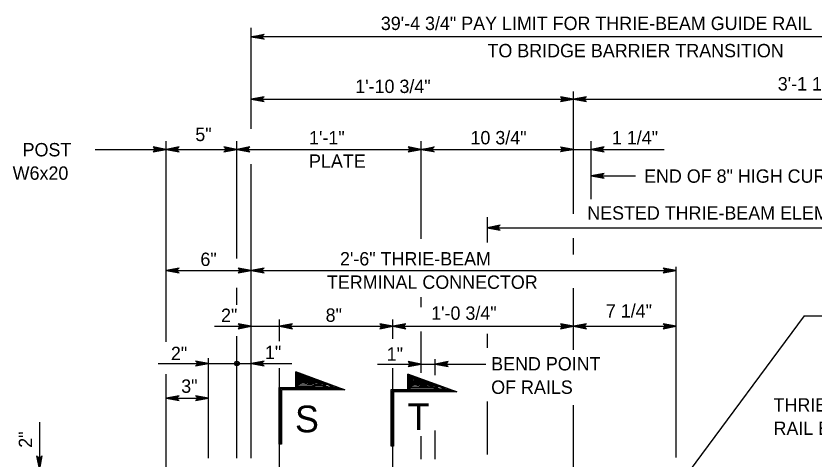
# Model space of a CAD drawing. Extents: x 632007860 to 635435983, y 295418622 to 297794622.
# Drawn here: x 634661852 to 634843672, y 296825014 to 296926045 of the extents above; entities that cross this region are included whole.
import ezdxf

# ---------------------------------------------------------------- set-up
doc = ezdxf.new("R2010")
doc.units = 0
for name, color, linetype in [('8', 7, 'Continuous'), ('S-DETL-DIMS', 7, 'Continuous'), ('S-DETL-T120', 7, 'Continuous'), ('S-DETL-T240', 7, 'Continuous'), ('S-MISC-CNTR-WT01', 7, 'Continuous')]:
    doc.layers.add(name, color=color, linetype=linetype)

msp = doc.modelspace()

# ---------------------------------------------------------------- linework, layer by layer
at = {"layer": '8'}
for p, q in [((634788843, 296880898), (634788843, 296908833)), ((634696041, 296851758), (634696041, 296897499)), ((634788843, 296871677), (634788843, 296875343)), ((634788843, 296849893), (634788843, 296863958)), ((634721865, 296851916), (634721865, 296856808)), ((634747688, 296852441), (634747688, 296856776)), ((634721865, 296793541), (634721865, 296845702)), ((634747688, 296802146), (634747688, 296845702)), ((634696041, 296806137), (634696041, 296844398)), ((634788843, 296775861), (634788843, 296837326))]:
    msp.add_line(p, q, dxfattribs=at)
at = {"layer": 'S-DETL-DIMS'}
for p, q in [((634715408, 296900300), (634715408, 296923344)), ((634909885, 296921300), (634715408, 296921300)), ((634715408, 296907056), (634909885, 296907056)), ((634712178, 296870741), (634712178, 296897499)), ((634754139, 296875261), (634754139, 296897499)), ((634792877, 296884240), (634792877, 296897499)), ((634679901, 296895615), (634809526, 296895615)), ((634715408, 296829810), (634715408, 296892249)), ((634792877, 296889590), (634803007, 296889590)), ((634769190, 296880153), (634769190, 296874358)), ((634769190, 296877760), (634895273, 296877760)), ((634812246, 296825361), (634812246, 296868857)), ((634696041, 296868006), (634812246, 296868006)), ((634712178, 296860155), (634712178, 296864021)), ((634754139, 296859632), (634754139, 296861933)), ((634841459, 296857703), (634815215, 296822248)), ((634841459, 296857703), (634845831, 296857703)), ((634707062, 296855294), (634812246, 296855294)), ((634712178, 296825178), (634712178, 296853052)), ((634754139, 296844636), (634754139, 296854087)), ((634769190, 296853529), (634769190, 296850336)), ((634705721, 296825178), (634705721, 296848029)), ((634757367, 296844158), (634757367, 296847792)), ((634694225, 296846795), (634715386, 296846795)), ((634715386, 296846795), (634724701, 296846795)), ((634744253, 296846672), (634768931, 296846672)), ((634696041, 296838904), (634705721, 296838904)), ((634769190, 296838116), (634769190, 296826036)), ((634667185, 296833449), (634667185, 296752250)), ((634757367, 296825025), (634757367, 296831536)), ((634715408, 296825178), (634715408, 296829810)), ((634754139, 296825025), (634754139, 296830246))]:
    msp.add_line(p, q, dxfattribs=at)
for points in [[(634715408, 296921300), (634718367, 296921855), (634718253, 296921776), (634718139, 296921697), (634718081, 296921598), (634718022, 296921499), (634718005, 296921400), (634717988, 296921300), (634718005, 296921201), (634718022, 296921102), (634718081, 296921003), (634718139, 296920903), (634718253, 296920825), (634718367, 296920746), (634715408, 296921300), (634718253, 296920825), (634718139, 296920903), (634715408, 296921300), (634718081, 296921003), (634718022, 296921102), (634715408, 296921300), (634718005, 296921201), (634717988, 296921300), (634715408, 296921300), (634718005, 296921400), (634718022, 296921499), (634715408, 296921300), (634718081, 296921598), (634718139, 296921697), (634715408, 296921300), (634718253, 296921776)], [(634715408, 296907056), (634718367, 296906501), (634718253, 296906580), (634718139, 296906659), (634718081, 296906758), (634718022, 296906857), (634718005, 296906957), (634717988, 296907056), (634718005, 296907155), (634718022, 296907254), (634718081, 296907353), (634718139, 296907453), (634718253, 296907532), (634718367, 296907611), (634715408, 296907056), (634718253, 296907532), (634718139, 296907453), (634715408, 296907056), (634718081, 296907353), (634718022, 296907254), (634715408, 296907056), (634718005, 296907155), (634717988, 296907056), (634715408, 296907056), (634718005, 296906957), (634718022, 296906857), (634715408, 296907056), (634718081, 296906758), (634718139, 296906659), (634715408, 296907056), (634718253, 296906580)], [(634788840, 296907056), (634785881, 296907611), (634785995, 296907532), (634786109, 296907453), (634786168, 296907353), (634786227, 296907254), (634786244, 296907155), (634786261, 296907056), (634786244, 296906957), (634786227, 296906857), (634786168, 296906758), (634786109, 296906659), (634785995, 296906580), (634785881, 296906501), (634788840, 296907056), (634785995, 296906580), (634786109, 296906659), (634788840, 296907056), (634786168, 296906758), (634786227, 296906857), (634788840, 296907056), (634786244, 296906957), (634786261, 296907056), (634788840, 296907056), (634786244, 296907155), (634786227, 296907254), (634788840, 296907056), (634786168, 296907353), (634786109, 296907453), (634788840, 296907056), (634785995, 296907532)], [(634788840, 296907056), (634791800, 296906501), (634791686, 296906580), (634791572, 296906659), (634791513, 296906758), (634791454, 296906857), (634791437, 296906957), (634791420, 296907056), (634791437, 296907155), (634791454, 296907254), (634791513, 296907353), (634791572, 296907453), (634791686, 296907532), (634791800, 296907611), (634788840, 296907056), (634791686, 296907532), (634791572, 296907453), (634788840, 296907056), (634791513, 296907353), (634791454, 296907254), (634788840, 296907056), (634791437, 296907155), (634791420, 296907056), (634788840, 296907056), (634791437, 296906957), (634791454, 296906857), (634788840, 296907056), (634791513, 296906758), (634791572, 296906659), (634788840, 296907056), (634791686, 296906580)], [(634696041, 296895615), (634693082, 296896170), (634693196, 296896091), (634693310, 296896012), (634693368, 296895913), (634693427, 296895813), (634693444, 296895714), (634693461, 296895615), (634693444, 296895516), (634693427, 296895417), (634693368, 296895317), (634693310, 296895218), (634693196, 296895139), (634693082, 296895060), (634696041, 296895615), (634693196, 296895139), (634693310, 296895218), (634696041, 296895615), (634693368, 296895317), (634693427, 296895417), (634696041, 296895615), (634693444, 296895516), (634693461, 296895615), (634696041, 296895615), (634693444, 296895714), (634693427, 296895813), (634696041, 296895615), (634693368, 296895913), (634693310, 296896012), (634696041, 296895615), (634693196, 296896091)], [(634696041, 296895615), (634699000, 296895060), (634698886, 296895139), (634698772, 296895218), (634698713, 296895317), (634698655, 296895417), (634698638, 296895516), (634698621, 296895615), (634698638, 296895714), (634698655, 296895813), (634698713, 296895913), (634698772, 296896012), (634698886, 296896091), (634699000, 296896170), (634696041, 296895615), (634698886, 296896091), (634698772, 296896012), (634696041, 296895615), (634698713, 296895913), (634698655, 296895813), (634696041, 296895615), (634698638, 296895714), (634698621, 296895615), (634696041, 296895615), (634698638, 296895516), (634698655, 296895417), (634696041, 296895615), (634698713, 296895317), (634698772, 296895218), (634696041, 296895615), (634698886, 296895139)], [(634712178, 296895615), (634709218, 296896170), (634709332, 296896091), (634709446, 296896012), (634709505, 296895913), (634709564, 296895813), (634709581, 296895714), (634709598, 296895615), (634709581, 296895516), (634709564, 296895417), (634709505, 296895317), (634709446, 296895218), (634709332, 296895139), (634709218, 296895060), (634712178, 296895615), (634709332, 296895139), (634709446, 296895218), (634712178, 296895615), (634709505, 296895317), (634709564, 296895417), (634712178, 296895615), (634709581, 296895516), (634709598, 296895615), (634712178, 296895615), (634709581, 296895714), (634709564, 296895813), (634712178, 296895615), (634709505, 296895913), (634709446, 296896012), (634712178, 296895615), (634709332, 296896091)], [(634712178, 296895615), (634715137, 296895060), (634715023, 296895139), (634714909, 296895218), (634714850, 296895317), (634714791, 296895417), (634714774, 296895516), (634714757, 296895615), (634714774, 296895714), (634714791, 296895813), (634714850, 296895913), (634714909, 296896012), (634715023, 296896091), (634715137, 296896170), (634712178, 296895615), (634715023, 296896091), (634714909, 296896012), (634712178, 296895615), (634714850, 296895913), (634714791, 296895813), (634712178, 296895615), (634714774, 296895714), (634714757, 296895615), (634712178, 296895615), (634714774, 296895516), (634714791, 296895417), (634712178, 296895615), (634714850, 296895317), (634714909, 296895218), (634712178, 296895615), (634715023, 296895139)], [(634754139, 296895615), (634751180, 296896170), (634751294, 296896091), (634751408, 296896012), (634751467, 296895913), (634751526, 296895813), (634751543, 296895714), (634751560, 296895615), (634751543, 296895516), (634751526, 296895417), (634751467, 296895317), (634751408, 296895218), (634751294, 296895139), (634751180, 296895060), (634754139, 296895615), (634751294, 296895139), (634751408, 296895218), (634754139, 296895615), (634751467, 296895317), (634751526, 296895417), (634754139, 296895615), (634751543, 296895516), (634751560, 296895615), (634754139, 296895615), (634751543, 296895714), (634751526, 296895813), (634754139, 296895615), (634751467, 296895913), (634751408, 296896012), (634754139, 296895615), (634751294, 296896091)], [(634754139, 296895615), (634757099, 296896170), (634756985, 296896091), (634756871, 296896012), (634756812, 296895913), (634756753, 296895813), (634756736, 296895714), (634756719, 296895615), (634756736, 296895516), (634756753, 296895417), (634756812, 296895317), (634756871, 296895218), (634756985, 296895139), (634757099, 296895060), (634754139, 296895615), (634756985, 296895139), (634756871, 296895218), (634754139, 296895615), (634756812, 296895317), (634756753, 296895417), (634754139, 296895615), (634756736, 296895516), (634756719, 296895615), (634754139, 296895615), (634756736, 296895714), (634756753, 296895813), (634754139, 296895615), (634756812, 296895913), (634756871, 296896012), (634754139, 296895615), (634756985, 296896091)], [(634788843, 296895615), (634785883, 296895060), (634785997, 296895139), (634786111, 296895218), (634786170, 296895317), (634786229, 296895417), (634786246, 296895516), (634786263, 296895615), (634786246, 296895714), (634786229, 296895813), (634786170, 296895913), (634786111, 296896012), (634785997, 296896091), (634785883, 296896170), (634788843, 296895615), (634785997, 296896091), (634786111, 296896012), (634788843, 296895615), (634786170, 296895913), (634786229, 296895813), (634788843, 296895615), (634786246, 296895714), (634786263, 296895615), (634788843, 296895615), (634786246, 296895516), (634786229, 296895417), (634788843, 296895615), (634786170, 296895317), (634786111, 296895218), (634788843, 296895615), (634785997, 296895139)], [(634792877, 296895615), (634795836, 296895060), (634795722, 296895139), (634795608, 296895218), (634795549, 296895317), (634795490, 296895417), (634795473, 296895516), (634795456, 296895615), (634795473, 296895714), (634795490, 296895813), (634795549, 296895913), (634795608, 296896012), (634795722, 296896091), (634795836, 296896170), (634792877, 296895615), (634795722, 296896091), (634795608, 296896012), (634792877, 296895615), (634795549, 296895913), (634795490, 296895813), (634792877, 296895615), (634795473, 296895714), (634795456, 296895615), (634792877, 296895615), (634795473, 296895516), (634795490, 296895417), (634792877, 296895615), (634795549, 296895317), (634795608, 296895218), (634792877, 296895615), (634795722, 296895139)], [(634792877, 296889590), (634795836, 296889035), (634795722, 296889114), (634795608, 296889193), (634795549, 296889292), (634795490, 296889392), (634795473, 296889491), (634795456, 296889590), (634795473, 296889689), (634795490, 296889788), (634795549, 296889888), (634795608, 296889987), (634795722, 296890066), (634795836, 296890145), (634792877, 296889590), (634795722, 296890066), (634795608, 296889987), (634792877, 296889590), (634795549, 296889888), (634795490, 296889788), (634792877, 296889590), (634795473, 296889689), (634795456, 296889590), (634792877, 296889590), (634795473, 296889491), (634795490, 296889392), (634792877, 296889590), (634795549, 296889292), (634795608, 296889193), (634792877, 296889590), (634795722, 296889114)], [(634769190, 296877760), (634772149, 296877205), (634772035, 296877284), (634771921, 296877363), (634771862, 296877463), (634771803, 296877562), (634771786, 296877661), (634771769, 296877760), (634771786, 296877859), (634771803, 296877959), (634771862, 296878058), (634771921, 296878157), (634772035, 296878236), (634772149, 296878315), (634769190, 296877760), (634772035, 296878236), (634771921, 296878157), (634769190, 296877760), (634771862, 296878058), (634771803, 296877959), (634769190, 296877760), (634771786, 296877859), (634771769, 296877760), (634769190, 296877760), (634771786, 296877661), (634771803, 296877562), (634769190, 296877760), (634771862, 296877463), (634771921, 296877363), (634769190, 296877760), (634772035, 296877284)], [(634696041, 296868006), (634699000, 296867452), (634698886, 296867531), (634698772, 296867610), (634698713, 296867709), (634698655, 296867808), (634698638, 296867907), (634698621, 296868006), (634698638, 296868106), (634698655, 296868205), (634698713, 296868304), (634698772, 296868403), (634698886, 296868482), (634699000, 296868561), (634696041, 296868006), (634698886, 296868482), (634698772, 296868403), (634696041, 296868006), (634698713, 296868304), (634698655, 296868205), (634696041, 296868006), (634698638, 296868106), (634698621, 296868006), (634696041, 296868006), (634698638, 296867907), (634698655, 296867808), (634696041, 296868006), (634698713, 296867709), (634698772, 296867610), (634696041, 296868006), (634698886, 296867531)], [(634715408, 296868006), (634712449, 296868561), (634712563, 296868482), (634712677, 296868403), (634712736, 296868304), (634712794, 296868205), (634712811, 296868106), (634712828, 296868006), (634712811, 296867907), (634712794, 296867808), (634712736, 296867709), (634712677, 296867610), (634712563, 296867531), (634712449, 296867452), (634715408, 296868006), (634712563, 296867531), (634712677, 296867610), (634715408, 296868006), (634712736, 296867709), (634712794, 296867808), (634715408, 296868006), (634712811, 296867907), (634712828, 296868006), (634715408, 296868006), (634712811, 296868106), (634712794, 296868205), (634715408, 296868006), (634712736, 296868304), (634712677, 296868403), (634715408, 296868006), (634712563, 296868482)], [(634715408, 296868006), (634718367, 296867452), (634718253, 296867531), (634718139, 296867610), (634718081, 296867709), (634718022, 296867808), (634718005, 296867907), (634717988, 296868006), (634718005, 296868106), (634718022, 296868205), (634718081, 296868304), (634718139, 296868403), (634718253, 296868482), (634718367, 296868561), (634715408, 296868006), (634718253, 296868482), (634718139, 296868403), (634715408, 296868006), (634718081, 296868304), (634718022, 296868205), (634715408, 296868006), (634718005, 296868106), (634717988, 296868006), (634715408, 296868006), (634718005, 296867907), (634718022, 296867808), (634715408, 296868006), (634718081, 296867709), (634718139, 296867610), (634715408, 296868006), (634718253, 296867531)], [(634812246, 296868006), (634809286, 296868561), (634809400, 296868482), (634809514, 296868403), (634809573, 296868304), (634809632, 296868205), (634809649, 296868106), (634809666, 296868006), (634809649, 296867907), (634809632, 296867808), (634809573, 296867709), (634809514, 296867610), (634809400, 296867531), (634809286, 296867452), (634812246, 296868006), (634809400, 296867531), (634809514, 296867610), (634812246, 296868006), (634809573, 296867709), (634809632, 296867808), (634812246, 296868006), (634809649, 296867907), (634809666, 296868006), (634812246, 296868006), (634809649, 296868106), (634809632, 296868205), (634812246, 296868006), (634809573, 296868304), (634809514, 296868403), (634812246, 296868006), (634809400, 296868482)], [(634715408, 296855294), (634712449, 296855849), (634712563, 296855770), (634712677, 296855691), (634712736, 296855592), (634712794, 296855493), (634712811, 296855394), (634712828, 296855294), (634712811, 296855195), (634712794, 296855096), (634712736, 296854997), (634712677, 296854898), (634712563, 296854819), (634712449, 296854740), (634715408, 296855294), (634712563, 296854819), (634712677, 296854898), (634715408, 296855294), (634712736, 296854997), (634712794, 296855096), (634715408, 296855294), (634712811, 296855195), (634712828, 296855294), (634715408, 296855294), (634712811, 296855394), (634712794, 296855493), (634715408, 296855294), (634712736, 296855592), (634712677, 296855691), (634715408, 296855294), (634712563, 296855770)], [(634721865, 296855294), (634724824, 296854740), (634724710, 296854819), (634724596, 296854898), (634724538, 296854997), (634724479, 296855096), (634724462, 296855195), (634724445, 296855294), (634724462, 296855394), (634724479, 296855493), (634724538, 296855592), (634724596, 296855691), (634724710, 296855770), (634724824, 296855849), (634721865, 296855294), (634724710, 296855770), (634724596, 296855691), (634721865, 296855294), (634724538, 296855592), (634724479, 296855493), (634721865, 296855294), (634724462, 296855394), (634724445, 296855294), (634721865, 296855294), (634724462, 296855195), (634724479, 296855096), (634721865, 296855294), (634724538, 296854997), (634724596, 296854898), (634721865, 296855294), (634724710, 296854819)], [(634747688, 296855294), (634744728, 296855849), (634744842, 296855770), (634744956, 296855691), (634745015, 296855592), (634745074, 296855493), (634745091, 296855394), (634745108, 296855294), (634745091, 296855195), (634745074, 296855096), (634745015, 296854997), (634744956, 296854898), (634744842, 296854819), (634744728, 296854740), (634747688, 296855294), (634744842, 296854819), (634744956, 296854898), (634747688, 296855294), (634745015, 296854997), (634745074, 296855096), (634747688, 296855294), (634745091, 296855195), (634745108, 296855294), (634747688, 296855294), (634745091, 296855394), (634745074, 296855493), (634747688, 296855294), (634745015, 296855592), (634744956, 296855691), (634747688, 296855294), (634744842, 296855770)], [(634747688, 296855294), (634750647, 296854740), (634750533, 296854819), (634750419, 296854898), (634750360, 296854997), (634750301, 296855096), (634750284, 296855195), (634750267, 296855294), (634750284, 296855394), (634750301, 296855493), (634750360, 296855592), (634750419, 296855691), (634750533, 296855770), (634750647, 296855849), (634747688, 296855294), (634750533, 296855770), (634750419, 296855691), (634747688, 296855294), (634750360, 296855592), (634750301, 296855493), (634747688, 296855294), (634750284, 296855394), (634750267, 296855294), (634747688, 296855294), (634750284, 296855195), (634750301, 296855096), (634747688, 296855294), (634750360, 296854997), (634750419, 296854898), (634747688, 296855294), (634750533, 296854819)], [(634788843, 296855294), (634785883, 296855849), (634785997, 296855770), (634786111, 296855691), (634786170, 296855592), (634786229, 296855493), (634786246, 296855394), (634786263, 296855294), (634786246, 296855195), (634786229, 296855096), (634786170, 296854997), (634786111, 296854898), (634785997, 296854819), (634785883, 296854740), (634788843, 296855294), (634785997, 296854819), (634786111, 296854898), (634788843, 296855294), (634786170, 296854997), (634786229, 296855096), (634788843, 296855294), (634786246, 296855195), (634786263, 296855294), (634788843, 296855294), (634786246, 296855394), (634786229, 296855493), (634788843, 296855294), (634786170, 296855592), (634786111, 296855691), (634788843, 296855294), (634785997, 296855770)], [(634788843, 296855294), (634791802, 296854740), (634791688, 296854819), (634791574, 296854898), (634791515, 296854997), (634791456, 296855096), (634791439, 296855195), (634791422, 296855294), (634791439, 296855394), (634791456, 296855493), (634791515, 296855592), (634791574, 296855691), (634791688, 296855770), (634791802, 296855849), (634788843, 296855294), (634791688, 296855770), (634791574, 296855691), (634788843, 296855294), (634791515, 296855592), (634791456, 296855493), (634788843, 296855294), (634791439, 296855394), (634791422, 296855294), (634788843, 296855294), (634791439, 296855195), (634791456, 296855096), (634788843, 296855294), (634791515, 296854997), (634791574, 296854898), (634788843, 296855294), (634791688, 296854819)], [(634812246, 296855294), (634809286, 296855849), (634809400, 296855770), (634809514, 296855691), (634809573, 296855592), (634809632, 296855493), (634809649, 296855394), (634809666, 296855294), (634809649, 296855195), (634809632, 296855096), (634809573, 296854997), (634809514, 296854898), (634809400, 296854819), (634809286, 296854740), (634812246, 296855294), (634809400, 296854819), (634809514, 296854898), (634812246, 296855294), (634809573, 296854997), (634809632, 296855096), (634812246, 296855294), (634809649, 296855195), (634809666, 296855294), (634812246, 296855294), (634809649, 296855394), (634809632, 296855493), (634812246, 296855294), (634809573, 296855592), (634809514, 296855691), (634812246, 296855294), (634809400, 296855770)], [(634705721, 296846795), (634702761, 296847350), (634702875, 296847271), (634702989, 296847192), (634703048, 296847092), (634703107, 296846993), (634703124, 296846894), (634703141, 296846795), (634703124, 296846696), (634703107, 296846596), (634703048, 296846497), (634702989, 296846398), (634702875, 296846319), (634702761, 296846240), (634705721, 296846795), (634702875, 296846319), (634702989, 296846398), (634705721, 296846795), (634703048, 296846497), (634703107, 296846596), (634705721, 296846795), (634703124, 296846696), (634703141, 296846795), (634705721, 296846795), (634703124, 296846894), (634703107, 296846993), (634705721, 296846795), (634703048, 296847092), (634702989, 296847192), (634705721, 296846795), (634702875, 296847271)], [(634715408, 296846795), (634718367, 296846240), (634718253, 296846319), (634718139, 296846398), (634718081, 296846497), (634718022, 296846596), (634718005, 296846696), (634717988, 296846795), (634718005, 296846894), (634718022, 296846993), (634718081, 296847092), (634718139, 296847192), (634718253, 296847271), (634718367, 296847350), (634715408, 296846795), (634718253, 296847271), (634718139, 296847192), (634715408, 296846795), (634718081, 296847092), (634718022, 296846993), (634715408, 296846795), (634718005, 296846894), (634717988, 296846795), (634715408, 296846795), (634718005, 296846696), (634718022, 296846596), (634715408, 296846795), (634718081, 296846497), (634718139, 296846398), (634715408, 296846795), (634718253, 296846319)], [(634754139, 296846672), (634751180, 296847226), (634751294, 296847147), (634751408, 296847069), (634751467, 296846969), (634751526, 296846870), (634751543, 296846771), (634751560, 296846672), (634751543, 296846572), (634751526, 296846473), (634751467, 296846374), (634751408, 296846275), (634751294, 296846196), (634751180, 296846117), (634754139, 296846672), (634751294, 296846196), (634751408, 296846275), (634754139, 296846672), (634751467, 296846374), (634751526, 296846473), (634754139, 296846672), (634751543, 296846572), (634751560, 296846672), (634754139, 296846672), (634751543, 296846771), (634751526, 296846870), (634754139, 296846672), (634751467, 296846969), (634751408, 296847069), (634754139, 296846672), (634751294, 296847147)], [(634757367, 296846672), (634760327, 296846117), (634760213, 296846196), (634760099, 296846275), (634760040, 296846374), (634759981, 296846473), (634759964, 296846572), (634759947, 296846672), (634759964, 296846771), (634759981, 296846870), (634760040, 296846969), (634760099, 296847069), (634760213, 296847147), (634760327, 296847226), (634757367, 296846672), (634760213, 296847147), (634760099, 296847069), (634757367, 296846672), (634760040, 296846969), (634759981, 296846870), (634757367, 296846672), (634759964, 296846771), (634759947, 296846672), (634757367, 296846672), (634759964, 296846572), (634759981, 296846473), (634757367, 296846672), (634760040, 296846374), (634760099, 296846275), (634757367, 296846672), (634760213, 296846196)], [(634722099, 296828439), (634722099, 296841081), (634736019, 296841081), (634736758, 296840812), (634722368, 296840812), (634722368, 296828439), (634721830, 296828439), (634721830, 296841350), (634735280, 296841350), (634725596, 296844875), (634725596, 296841350), (634736758, 296840812), (634725943, 296844442), (634725919, 296841609), (634734186, 296841516), (634726234, 296844069), (634726234, 296841912), (634732530, 296841819), (634726537, 296843684), (634726549, 296842239), (634731434, 296841994), (634726829, 296843276), (634726840, 296842507), (634729989, 296842250), (634727085, 296843008), (634727120, 296842682), (634728834, 296842483), (634727092, 296842847), (634725596, 296844875), (634725596, 296841350), (634727120, 296842682), (634736758, 296840812)], [(634747614, 296827933), (634747614, 296840576), (634761533, 296840576), (634762272, 296840307), (634747883, 296840307), (634747883, 296827933), (634747345, 296827933), (634747345, 296840845), (634760794, 296840845), (634751110, 296844369), (634751110, 296840845), (634762272, 296840307), (634751457, 296843937), (634751434, 296841103), (634759700, 296841010), (634751748, 296843563), (634751748, 296841406), (634758045, 296841313), (634752052, 296843179), (634752063, 296841733), (634756949, 296841488), (634752343, 296842771), (634752355, 296842001), (634755503, 296841745), (634752600, 296842502), (634752635, 296842176), (634754349, 296841978), (634752606, 296842341), (634751110, 296844369), (634751110, 296840845), (634752635, 296842176), (634762272, 296840307)], [(634696041, 296838904), (634699000, 296838349), (634698886, 296838428), (634698772, 296838507), (634698713, 296838606), (634698655, 296838706), (634698638, 296838805), (634698621, 296838904), (634698638, 296839003), (634698655, 296839102), (634698713, 296839202), (634698772, 296839301), (634698886, 296839380), (634699000, 296839459), (634696041, 296838904), (634698886, 296839380), (634698772, 296839301), (634696041, 296838904), (634698713, 296839202), (634698655, 296839102), (634696041, 296838904), (634698638, 296839003), (634698621, 296838904), (634696041, 296838904), (634698638, 296838805), (634698655, 296838706), (634696041, 296838904), (634698713, 296838606), (634698772, 296838507), (634696041, 296838904), (634698886, 296838428)], [(634705721, 296838904), (634702761, 296839459), (634702875, 296839380), (634702989, 296839301), (634703048, 296839202), (634703107, 296839102), (634703124, 296839003), (634703141, 296838904), (634703124, 296838805), (634703107, 296838706), (634703048, 296838606), (634702989, 296838507), (634702875, 296838428), (634702761, 296838349), (634705721, 296838904), (634702875, 296838428), (634702989, 296838507), (634705721, 296838904), (634703048, 296838606), (634703107, 296838706), (634705721, 296838904), (634703124, 296838805), (634703141, 296838904), (634705721, 296838904), (634703124, 296839003), (634703107, 296839102), (634705721, 296838904), (634703048, 296839202), (634702989, 296839301), (634705721, 296838904), (634702875, 296839380)], [(634667185, 296822774), (634666630, 296825733), (634666709, 296825619), (634666788, 296825505), (634666887, 296825446), (634666986, 296825388), (634667085, 296825370), (634667185, 296825353), (634667284, 296825370), (634667383, 296825388), (634667482, 296825446), (634667581, 296825505), (634667660, 296825619), (634667739, 296825733), (634667185, 296822774), (634667660, 296825619), (634667581, 296825505), (634667185, 296822774), (634667482, 296825446), (634667383, 296825388), (634667185, 296822774), (634667284, 296825370), (634667185, 296825353), (634667185, 296822774), (634667085, 296825370), (634666986, 296825388), (634667185, 296822774), (634666887, 296825446), (634666788, 296825505), (634667185, 296822774), (634666709, 296825619)]]:
    msp.add_lwpolyline(points, dxfattribs=at)
for points in [[(634722368, 296828439), (634721830, 296828439), (634721830, 296841350), (634725596, 296841350), (634725596, 296844875), (634736758, 296840812), (634722368, 296840812)], [(634747883, 296827933), (634747345, 296827933), (634747345, 296840845), (634751110, 296840845), (634751110, 296844369), (634762272, 296840307), (634747883, 296840307)]]:
    msp.add_lwpolyline(points, close=True, dxfattribs=at)
for radius in [529, 265]:
    msp.add_circle((634712178, 296846795), radius, dxfattribs=at)
at = {"layer": 'S-MISC-CNTR-WT01'}
msp.add_line((634747688, 296852441), (634747688, 296856808), dxfattribs=at)

# ---------------------------------------------------------------- texts
at = {"layer": 'S-DETL-T120'}
for s, height, p in [('39\'-4 3/4" PAY LIMIT FOR THRIE-BEAM GUIDE RAIL', 3048.01, (634744978, 296922835)), ('TO BRIDGE BARRIER TRANSITION', 3048.01, (634769278, 296916615)), ('1\'-10 3/4"', 3048.1, (634739147, 296908475)), ('3\'-1 1/2"', 3048.1, (634835409, 296909042)), ('5"', 3048.1, (634702716, 296897515)), ('1\'-1"', 3048.1, (634728629, 296896754)), ('10 3/4"', 3048.1, (634765399, 296896766)), ('1 1/4"', 3048.1, (634797622, 296896766)), ('  POST ', 3048.1, (634661100, 296894025)), ('PLATE', 3048.1, (634728618, 296891419)), ('W6x20', 3048.1, (634661100, 296888690)), ('END OF 8" HIGH CURB', 3048.07, (634804951, 296888007)), ('NESTED THRIE-BEAM ELEMENTS', 3048.01, (634792000, 296879604)), ('6"', 3048.1, (634703871, 296869038)), ('2\'-6" THRIE-BEAM', 3048.07, (634735676, 296869159)), ('TERMINAL CONNECTOR', 3048.07, (634732700, 296863825)), ('1\'-0 3/4"', 3048.1, (634756446, 296856761)), ('7 1/4"', 3048.1, (634796247, 296857278)), ('2"', 3048.1, (634708574, 296856264)), ('8"', 3048.1, (634732407, 296856313)), ('2"', 3048.1, (634697157, 296847561)), ('1"', 3048.1, (634718584, 296847800)), ('1"', 3048.1, (634746320, 296847436)), ('BEND POINT', 3048.1, (634770122, 296845215)), ('3"', 3048.1, (634699495, 296840116)), ('OF RAILS', 3048.1, (634770122, 296839881)), ('THRIE-BEAM', 3048.1, (634834444, 296835837)), ('RAIL ELEMENT', 3048.07, (634834444, 296830503))]:
    msp.add_text(s, height=height, dxfattribs=at).set_placement(p)
msp.add_text('2"', height=3048.1, rotation=90, dxfattribs=at).set_placement((634665537, 296827576))
at = {"layer": 'S-DETL-T240'}
for s, p in [('S', (634725426, 296831105)), ('T', (634751094, 296831600))]:
    msp.add_text(s, height=6096, dxfattribs=at).set_placement(p)

doc.saveas('drawing.dxf')
